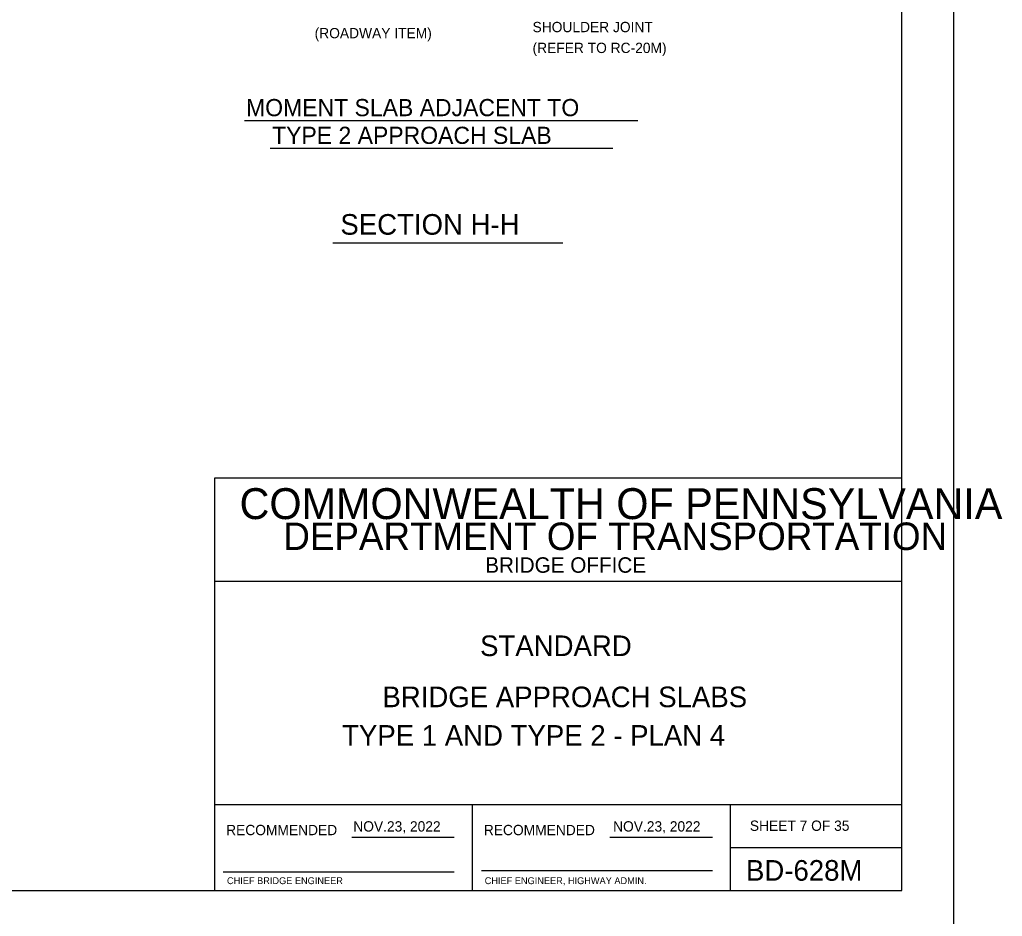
# Model space of a CAD drawing. Extents: x 636530 to 644067, y 294168 to 299122.
# Drawn here: x 642099 to 642385, y 297740 to 298001 of the extents above; entities that cross this region are included whole.
import ezdxf

# ---------------------------------------------------------------- set-up
doc = ezdxf.new("R2010")
doc.units = 0
for name, color, linetype in [('1', 7, 'Continuous'), ('DATES', 7, 'Continuous'), ('PLT-BNDY', 7, 'Continuous'), ('SIGNATORY TITLES', 7, 'Continuous')]:
    doc.layers.add(name, color=color, linetype=linetype)

msp = doc.modelspace()

# ---------------------------------------------------------------- linework, layer by layer
at = {"layer": '1'}
for p, q in [((642355.78, 297747.48), (642355.78, 298311.48)), ((642164.51, 297971.57), (642278.96, 297971.57)), ((642171.89, 297963.52), (642271.68, 297963.52)), ((642190.2, 297935.96), (642257.1, 297935.96)), ((642355.78, 297867.48), (642155.78, 297867.48)), ((642155.78, 297867.48), (642155.78, 297747.48)), ((642355.78, 297747.48), (642355.78, 297867.48)), ((642355.78, 297837.48), (642155.78, 297837.48)), ((642355.78, 297772.48), (642155.78, 297772.48)), ((642230.79, 297747.47), (642230.79, 297772.48)), ((642305.78, 297772.48), (642305.78, 297747.48)), ((642195.75, 297762.98), (642225.51, 297762.98)), ((642270.75, 297762.98), (642300.65, 297762.98)), ((642305.78, 297759.98), (642355.78, 297759.98)), ((642158.28, 297752.98), (642225.51, 297752.98)), ((642233.41, 297753.35), (642300.65, 297753.35)), ((641569.78, 297747.48), (642355.78, 297747.48)), ((642155.78, 297747.48), (642355.78, 297747.48))]:
    msp.add_line(p, q, dxfattribs=at)
at = {"layer": 'PLT-BNDY'}
msp.add_lwpolyline([(641529.78, 298326.48), (642370.78, 298326.48), (642370.78, 297732.48), (641529.78, 297732.48)], close=True, dxfattribs=at)

# ---------------------------------------------------------------- texts
at = {"layer": '1'}
for s, height, p in [('SHOULDER JOINT', 3, (642248.3, 297997.32)), ('(ROADWAY ITEM)', 3, (642184.88, 297995.54)), ('(REFER TO RC-20M)', 3, (642248.3, 297991.25)), ('MOMENT SLAB ADJACENT TO', 5, (642164.92, 297972.87)), ('TYPE 2 APPROACH SLAB', 5, (642172.5, 297964.8)), ('SECTION H-H', 6, (642192.37, 297938.37)), ('COMMONWEALTH OF PENNSYLVANIA', 9, (642163.03, 297855.6)), ('DEPARTMENT OF TRANSPORTATION', 8.0002, (642175.78, 297846.6)), ('BRIDGE OFFICE', 4.5, (642234.53, 297839.98)), ('STANDARD', 6, (642233.03, 297815.73)), ('BRIDGE APPROACH SLABS', 6.0001, (642204.61, 297800.85)), ('TYPE 1 AND TYPE 2 - PLAN 4', 6.0001, (642192.87, 297789.63)), ('RECOMMENDED', 3.0002, (642159.12, 297763.6)), ('RECOMMENDED', 3.0002, (642234.12, 297763.6)), ('SHEET 7 OF 35', 3, (642311.54, 297764.86)), ('BD-628M', 6, (642310.41, 297750.35))]:
    msp.add_text(s, height=height, dxfattribs=at).set_placement(p)
at = {"layer": 'DATES'}
for p in [(642196.12, 297764.66), (642271.74, 297764.66)]:
    msp.add_text('NOV.23, 2022', height=3, dxfattribs=at).set_placement(p)
at = {"layer": 'SIGNATORY TITLES'}
for s, p in [('CHIEF BRIDGE ENGINEER', (642159.37, 297749.35)), ('CHIEF ENGINEER, HIGHWAY ADMIN.', (642234.37, 297749.35))]:
    msp.add_text(s, height=2, dxfattribs=at).set_placement(p)

doc.saveas('drawing.dxf')
